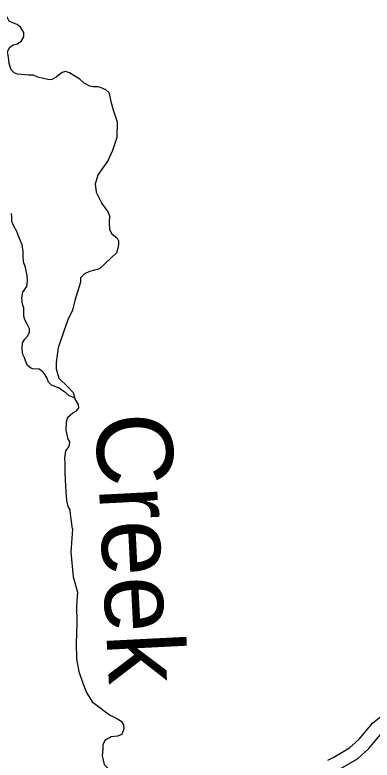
# Model space of a CAD drawing. Extents: x 813775 to 1157140, y 1757555 to 1979907.
# Drawn here: x 975531 to 979513, y 1813970 to 1822276 of the extents above; entities that cross this region are included whole.
import ezdxf

# ---------------------------------------------------------------- set-up
doc = ezdxf.new("R2010")
doc.units = 0
for name, color, linetype in [('Level 32', 7, 'Continuous'), ('Level 35', 7, 'Continuous'), ('Level 5', 7, 'Continuous')]:
    doc.layers.add(name, color=color, linetype=linetype)

msp = doc.modelspace()

# ---------------------------------------------------------------- linework, layer by layer
at = {"layer": 'Level 32'}
msp.add_lwpolyline([(979020.3, 1813970.3), (979086.2, 1814004.1), (979260.3, 1814105.3), (979369.1, 1814203), (979518.1, 1814383.7), (979645.8, 1814487.1), (979807.6, 1814615)], dxfattribs=at)
at = {"layer": 'Level 35'}
for points in [[(975736.9, 1821605.6), (975685.7, 1821605), (975644.9, 1821609.1), (975557.9, 1821615.9), (975523.9, 1821630.9), (975489.9, 1821664.9), (975465.4, 1821733), (975458.6, 1821803.7), (975449.1, 1821864.9), (975472.2, 1821913.9), (975510.3, 1821941.1), (975560.6, 1821953.4), (975604.1, 1821987.4), (975629.9, 1822030.9), (975631.3, 1822081.3), (975593.2, 1822139.8), (975556.5, 1822171.1), (975515.7, 1822183.3), (975468.2, 1822206.5), (975447.8, 1822243.2), (975407, 1822276.3)], [(976602.9, 1821309), (976597.4, 1821348.4), (976590.7, 1821382.4), (976579.8, 1821406.9), (976545.8, 1821439.6), (976484.6, 1821466.8), (976457.4, 1821475), (976403, 1821476.3), (976366.3, 1821483.1), (976302.4, 1821517.1), (976256.2, 1821559.3), (976178.7, 1821602.9), (976139.3, 1821631.4), (976095.8, 1821646.4), (976056.4, 1821634.2), (975992.5, 1821582.5), (975943.6, 1821556.6), (975910.9, 1821552.5), (975787.2, 1821581.1), (975736.9, 1821605.6)], [(976455, 1820485.2), (976566.5, 1820645.8), (976623.5, 1820769.6), (976669.8, 1820912.5), (976673.8, 1821079.8), (976652.1, 1821147.9), (976631.4, 1821213.7), (976602.9, 1821309)], [(976455, 1820485.2), (976427.1, 1820393.4), (976435.3, 1820300.9), (976500.5, 1820175.7), (976568.5, 1820080.5), (976584.8, 1820036.9), (976582.1, 1819958), (976584.8, 1819884.6), (976612, 1819835.6), (976669.1, 1819786.6), (976685.4, 1819756.6), (976685.4, 1819715.8), (976680, 1819675), (976663.7, 1819626), (976595.7, 1819560.7), (976544, 1819514.5), (976473.3, 1819446.4), (976361.9, 1819416.5), (976307.5, 1819389.3), (976261.3, 1819345.7), (976261.3, 1819296.7), (976198.7, 1819092.6), (976171.5, 1818983.8), (976122.6, 1818877.7), (976076.4, 1818749.8)], [(975662.6, 1819247.5), (975672.1, 1819311.8), (975668, 1819366.2), (975647.6, 1819460.1), (975625.8, 1819524), (975623.1, 1819590.7), (975624.5, 1819639.7), (975612.3, 1819713.2), (975575.6, 1819803), (975548.4, 1819869.6), (975515.7, 1819928.2), (975495.3, 1819973.1), (975496.7, 1820020.7), (975494, 1820062)], [(975670.7, 1818366.9), (975649, 1818421.6), (975636.7, 1818452.9), (975620.4, 1818491), (975610.9, 1818549.5), (975615, 1818621.6), (975640.8, 1818662.5), (975669.4, 1818693.8), (975695.2, 1818735.9), (975693.8, 1818776.8), (975668, 1818828.5), (975640.8, 1818876.1), (975629.9, 1818916.9), (975629.9, 1818963.2), (975628.6, 1819009.4), (975615, 1819050.3), (975608.2, 1819123.7), (975620.4, 1819186.3), (975662.6, 1819247.5)], [(976076.4, 1818749.8), (976013.8, 1818563.6), (975989.4, 1818400.4), (975992.1, 1818332.3), (976019.3, 1818226.2), (976119.9, 1818130.9), (976179.7, 1818068.4), (976198.2, 1817999.5)], [(976185.9, 1818010.4), (976135.6, 1818030.8), (976100.3, 1818063.5), (976055.4, 1818094.8), (976022.8, 1818115.2), (975938.5, 1818147.9), (975904.5, 1818183.2), (975885.5, 1818233.6), (975862.4, 1818274.4), (975840.6, 1818298.9), (975801.2, 1818326.1), (975727.8, 1818332.9), (975703.3, 1818343.8), (975670.7, 1818366.9)], [(976124.8, 1817546.4), (976103, 1817647.1), (976105.7, 1817741), (976120.7, 1817794.1), (976175.1, 1817841.7), (976215.9, 1817864.8), (976244.4, 1817896.1), (976240.3, 1817935.6), (976198.2, 1817999.5), (976185.9, 1818010.4)], [(976171, 1816549.1), (976150.6, 1816711), (976145.2, 1816758.6), (976123.4, 1816798.1), (976111.2, 1816863.4), (976098.9, 1817019.9), (976092.1, 1817175), (976092.1, 1817232.1), (976090.8, 1817281.1), (976086.7, 1817339.6), (976098.9, 1817417.2), (976130.2, 1817463.4), (976141.1, 1817485.2), (976142.4, 1817516.5), (976124.8, 1817546.4)], [(976171, 1816549.1), (976153.6, 1816289.5), (976180.8, 1816011.9), (976227, 1815843.2), (976216.1, 1815690.8), (976221.6, 1815494.9), (976213.4, 1815271.7), (976218.9, 1815100.3), (976243.3, 1814956.1)], [(976243.3, 1814956.1), (976292.3, 1814816.7), (976330.3, 1814724.2), (976392.9, 1814618.1), (976433.6, 1814588.2), (976585.9, 1814476.6), (976672.9, 1814430.3), (976716.4, 1814405.8), (976740.9, 1814365), (976743.6, 1814318.7), (976724.6, 1814256.2), (976672.9, 1814237.1), (976604.9, 1814228.9), (976534.2, 1814188.1), (976509.8, 1814139.1), (976509.8, 1814090.2), (976504.3, 1814016.7), (976526.1, 1813921.4), (976615.8, 1813834.4), (976694.7, 1813714.6), (976749, 1813532.3), (976778.9, 1813420.7), (976757.2, 1813290.1), (976762.6, 1813235.7)]]:
    msp.add_lwpolyline(points, dxfattribs=at)
at = {"layer": 'Level 5'}
msp.add_lwpolyline([(979158.2, 1813872.4), (979349, 1813983.4), (979477.7, 1814098.9), (979624.2, 1814276.6), (979739.5, 1814369.9), (979930.4, 1814521), (980139, 1814736), (980387.5, 1815060.3), (980529.5, 1815220.2), (980551.7, 1815300.1), (980511.8, 1815473.4), (980454.1, 1815628.9), (980409.7, 1815877.6), (980374.2, 1816130.9), (980316.5, 1816308.5), (980062.1, 1817181.8)], dxfattribs=at)

# ---------------------------------------------------------------- texts
at = {"layer": 'Level 35'}
msp.add_text('Creek', height=844.8, rotation=272.91798, dxfattribs=at).set_placement((976425.5, 1817820.7))

doc.saveas('drawing.dxf')
